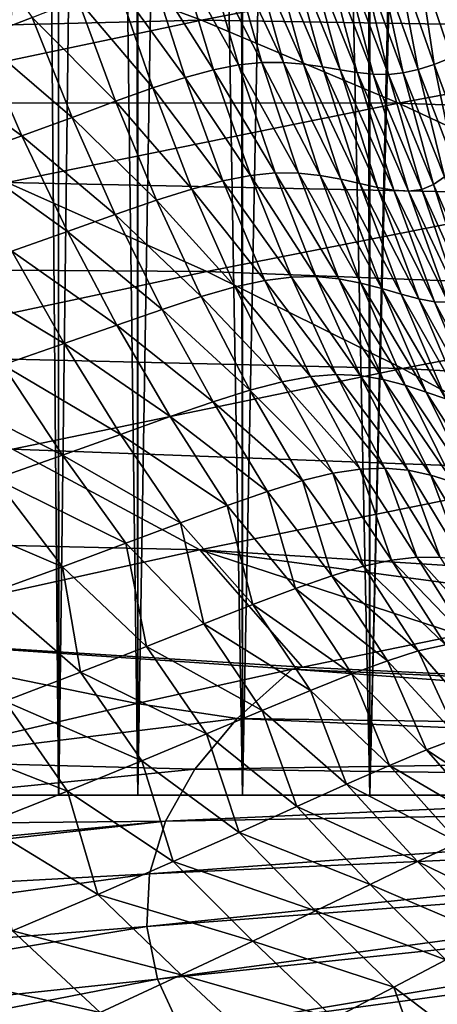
# Model space of a CAD drawing. Header units: metres. Extents: x -106 to 264, y -111 to 81.
# Tile 402 of 549: x 183.39 to 186.96, y 26.81 to 35.23. Entities that reach past the tile are written whole.
import ezdxf

# ---------------------------------------------------------------- set-up
doc = ezdxf.new("R2010")
doc.units = ezdxf.units.M
doc.layers.add('solid_20422013', color=7, linetype='CONTINUOUS')

msp = doc.modelspace()

# ---------------------------------------------------------------- linework, layer by layer
at = {"layer": 'solid_20422013'}
for points in [[(183.24614, 80.599998, -2.878128), (183.693512, 80.599998, -4.802981), (183.259567, 28.6, -2.955278)], [(183.266357, 80.599998, 2.992233), (183.259476, 28.6, 2.95477), (183.719681, 28.6, 4.890322)], [(183.693512, 80.599998, -4.802981), (183.719833, 28.6, -4.890793), (183.259567, 28.6, -2.955278)], [(183.728073, 80.599998, 4.917704), (183.266357, 80.599998, 2.992233), (183.719681, 28.6, 4.890322)], [(183.693512, 80.599998, -4.802981), (184.356003, 80.599998, -6.651483), (183.719833, 28.6, -4.890793)], [(183.728073, 80.599998, 4.917704), (183.719681, 28.6, 4.890322), (184.396591, 28.6, 6.74657)], [(184.356003, 80.599998, -6.651483), (184.396774, 28.6, -6.74699), (183.719833, 28.6, -4.890793)], [(184.403824, 80.599998, 6.762979), (183.728073, 80.599998, 4.917704), (184.396591, 28.6, 6.74657)], [(184.356003, 80.599998, -6.651483), (185.235855, 80.599998, -8.424852), (184.396774, 28.6, -6.74699)], [(184.403824, 80.599998, 6.762979), (184.396591, 28.6, 6.74657), (185.292847, 28.6, 8.523974)], [(185.235855, 80.599998, -8.424852), (185.293045, 28.6, -8.524329), (184.396774, 28.6, -6.74699)], [(185.296204, 80.599998, 8.528988), (184.403824, 80.599998, 6.762979), (185.292847, 28.6, 8.523974)], [(185.235855, 80.599998, -8.424852), (186.306625, 80.599998, -10.073905), (185.293045, 28.6, -8.524329)], [(185.296204, 80.599998, 8.528988), (185.292847, 28.6, 8.523974), (186.382919, 28.6, 10.176676)], [(186.306625, 80.599998, -10.073905), (186.383133, 28.6, -10.176958), (185.293045, 28.6, -8.524329)], [(186.374359, 80.599998, 10.165876), (185.296204, 80.599998, 8.528988), (186.382919, 28.6, 10.176676)], [(186.306625, 80.599998, -10.073905), (187.568237, 80.599998, -11.595023), (186.383133, 28.6, -10.176958)], [(187.637299, 80.599998, 11.668878), (186.374359, 80.599998, 10.165876), (186.382919, 28.6, 10.176676)], [(187.637299, 80.599998, 11.668878), (186.382919, 28.6, 10.176676), (187.667664, 28.6, 11.699088)], [(187.568237, 80.599998, -11.595023), (187.667862, 28.6, -11.699291), (186.383133, 28.6, -10.176958)], [(183.274612, 35.849995, 176.537308), (184.942032, 35.227226, 180.471359), (188.329147, 35.881512, 179.234314)], [(188.329147, 35.881512, 179.234314), (184.942032, 35.227226, 180.471359), (189.992249, 35.145226, 183.125275)], [(185.643158, 34.865219, 92.973419), (185.179169, 35.852592, 97.638298), (185.361023, 35.876194, 92.980667)], [(185.81514, 34.851025, 88.117813), (185.361023, 35.876194, 92.980667), (185.529602, 35.883209, 88.121773)], [(185.81514, 34.851025, 88.117813), (185.643158, 34.865219, 92.973419), (185.361023, 35.876194, 92.980667)], [(185.976608, 34.828598, 83.03878), (185.529602, 35.883209, 88.121773), (185.68869, 35.877304, 83.044403)], [(185.976608, 34.828598, 83.03878), (185.81514, 34.851025, 88.117813), (185.529602, 35.883209, 88.121773)], [(186.129181, 34.803425, 77.713699), (185.68869, 35.877304, 83.044403), (185.841858, 35.862049, 77.724571)], [(186.129181, 34.803425, 77.713699), (185.976608, 34.828598, 83.03878), (185.68869, 35.877304, 83.044403)], [(183.274612, 35.849995, 176.537308), (179.899231, 35.106007, 177.704422), (184.942032, 35.227226, 180.471359)], [(185.260239, 34.846653, 102.079674), (184.759079, 35.742218, 106.407646), (184.980225, 35.808758, 102.111748)], [(185.458817, 34.865612, 97.621956), (184.980225, 35.808758, 102.111748), (185.179169, 35.852592, 97.638298)], [(185.458817, 34.865612, 97.621956), (185.260239, 34.846653, 102.079674), (184.980225, 35.808758, 102.111748)], [(185.643158, 34.865219, 92.973419), (185.458817, 34.865612, 97.621956), (185.179169, 35.852592, 97.638298)], [(186.273727, 34.780754, 72.102905), (185.841858, 35.862049, 77.724571), (185.991867, 35.840729, 72.119812)], [(186.273727, 34.780754, 72.102905), (186.129181, 34.803425, 77.713699), (185.841858, 35.862049, 77.724571)], [(186.411041, 34.765816, 66.163834), (185.991867, 35.840729, 72.119812), (186.141403, 35.816593, 66.184555)], [(186.411041, 34.765816, 66.163834), (186.273727, 34.780754, 72.102905), (185.991867, 35.840729, 72.119812)], [(186.541977, 34.76371, 59.855286), (186.141403, 35.816593, 66.184555), (186.293167, 35.792835, 59.874722)], [(186.541977, 34.76371, 59.855286), (186.411041, 34.765816, 66.163834), (186.141403, 35.816593, 66.184555)], [(186.669373, 34.776897, 53.167637), (186.293167, 35.792835, 59.874722), (186.450531, 35.77142, 53.180984)], [(186.669373, 34.776897, 53.167637), (186.541977, 34.76371, 59.855286), (186.293167, 35.792835, 59.874722)], [(185.04361, 34.804447, 106.353401), (184.507996, 35.65292, 110.511421), (184.759079, 35.742218, 106.407646)], [(185.260239, 34.846653, 102.079674), (185.04361, 34.804447, 106.353401), (184.759079, 35.742218, 106.407646)], [(186.79808, 34.805176, 46.122997), (186.450531, 35.77142, 53.180984), (186.617508, 35.75309, 46.12888)], [(186.79808, 34.805176, 46.122997), (186.669373, 34.776897, 53.167637), (186.450531, 35.77142, 53.180984)], [(186.933304, 34.848858, 38.732471), (186.617508, 35.75309, 46.12888), (186.798462, 35.739201, 38.731911)], [(186.933304, 34.848858, 38.732471), (186.79808, 34.805176, 46.122997), (186.617508, 35.75309, 46.12888)], [(187.080933, 34.910034, 30.978519), (186.798462, 35.739201, 38.731911), (186.99855, 35.732128, 30.972788)], [(186.933304, 34.848858, 38.732471), (186.798462, 35.739201, 38.731911), (187.080933, 34.910034, 30.978519)], [(184.801147, 34.738434, 110.430885), (184.218903, 35.541084, 114.405975), (184.507996, 35.65292, 110.511421)], [(185.04361, 34.804447, 106.353401), (184.801147, 34.738434, 110.430885), (184.507996, 35.65292, 110.511421)], [(183.493744, 35.251766, 121.506966), (183.039307, 35.077961, 124.703911), (183.252045, 35.589806, 122.327469)], [(184.524597, 34.648468, 114.2976), (183.883728, 35.406967, 118.074371), (184.218903, 35.541084, 114.405975)], [(184.801147, 34.738434, 110.430885), (184.524597, 34.648468, 114.2976), (184.218903, 35.541084, 114.405975)], [(184.205688, 34.534416, 117.939163), (183.493744, 35.251766, 121.506966), (183.883728, 35.406967, 118.074371)], [(184.524597, 34.648468, 114.2976), (184.205688, 34.534416, 117.939163), (183.883728, 35.406967, 118.074371)], [(179.899231, 35.106007, 177.704422), (181.572556, 34.52232, 181.680969), (184.942032, 35.227226, 180.471359)], [(184.942032, 35.227226, 180.471359), (181.572556, 34.52232, 181.680969), (186.629135, 34.519447, 184.436401)], [(183.835541, 34.397049, 121.347977), (183.039307, 35.077961, 124.703911), (183.493744, 35.251766, 121.506966)], [(184.205688, 34.534416, 117.939163), (183.835541, 34.397049, 121.347977), (183.493744, 35.251766, 121.506966)], [(184.942032, 35.227226, 180.471359), (186.629135, 34.519447, 184.436401), (189.992249, 35.145226, 183.125275)], [(189.992249, 35.145226, 183.125275), (186.629135, 34.519447, 184.436401), (191.656219, 34.336422, 187.000305)], [(183.404358, 34.238369, 124.525475), (182.510727, 34.888123, 127.666031), (183.039307, 35.077961, 124.703911)], [(183.835541, 34.397049, 121.347977), (183.404358, 34.238369, 124.525475), (183.039307, 35.077961, 124.703911)], [(183.404358, 34.238369, 124.525475), (182.902359, 34.060452, 127.473732), (182.510727, 34.888123, 127.666031)], [(185.772202, 33.920296, 97.606537), (185.260239, 34.846653, 102.079674), (185.458817, 34.865612, 97.621956)], [(185.958969, 33.899708, 92.967491), (185.458817, 34.865612, 97.621956), (185.643158, 34.865219, 92.973419)], [(185.958969, 33.899708, 92.967491), (185.772202, 33.920296, 97.606537), (185.458817, 34.865612, 97.621956)], [(186.134094, 33.867737, 88.115311), (185.643158, 34.865219, 92.973419), (185.81514, 34.851025, 88.117813)], [(186.134094, 33.867737, 88.115311), (185.958969, 33.899708, 92.967491), (185.643158, 34.865219, 92.973419)], [(187.21405, 34.094219, 30.983294), (186.933304, 34.848858, 38.732471), (187.080933, 34.910034, 30.978519)], [(185.360703, 33.901112, 106.298561), (184.801147, 34.738434, 110.430885), (185.04361, 34.804447, 106.353401)], [(185.573669, 33.922447, 102.047874), (185.04361, 34.804447, 106.353401), (185.260239, 34.846653, 102.079674)], [(185.573669, 33.922447, 102.047874), (185.360703, 33.901112, 106.298561), (185.04361, 34.804447, 106.353401)], [(185.772202, 33.920296, 97.606537), (185.573669, 33.922447, 102.047874), (185.260239, 34.846653, 102.079674)], [(186.297668, 33.831455, 83.0345), (185.81514, 34.851025, 88.117813), (185.976608, 34.828598, 83.03878)], [(186.297668, 33.831455, 83.0345), (186.134094, 33.867737, 88.115311), (185.81514, 34.851025, 88.117813)], [(186.44957, 33.797874, 77.703842), (185.976608, 34.828598, 83.03878), (186.129181, 34.803425, 77.713699)], [(186.44957, 33.797874, 77.703842), (186.297668, 33.831455, 83.0345), (185.976608, 34.828598, 83.03878)], [(186.588989, 33.773819, 72.08654), (186.129181, 34.803425, 77.713699), (186.273727, 34.780754, 72.102905)], [(186.588989, 33.773819, 72.08654), (186.44957, 33.797874, 77.703842), (186.129181, 34.803425, 77.713699)], [(186.715042, 33.766094, 66.143196), (186.273727, 34.780754, 72.102905), (186.411041, 34.765816, 66.163834)], [(186.715042, 33.766094, 66.143196), (186.588989, 33.773819, 72.08654), (186.273727, 34.780754, 72.102905)], [(187.020798, 33.888432, 46.116333), (186.669373, 34.776897, 53.167637), (186.79808, 34.805176, 46.122997)], [(187.114243, 33.978905, 38.731804), (186.79808, 34.805176, 46.122997), (186.933304, 34.848858, 38.732471)], [(187.114243, 33.978905, 38.731804), (187.020798, 33.888432, 46.116333), (186.79808, 34.805176, 46.122997)], [(187.114243, 33.978905, 38.731804), (186.933304, 34.848858, 38.732471), (187.21405, 34.094219, 30.983294)], [(185.125595, 33.855274, 110.348763), (184.524597, 34.648468, 114.2976), (184.801147, 34.738434, 110.430885)], [(185.360703, 33.901112, 106.298561), (185.125595, 33.855274, 110.348763), (184.801147, 34.738434, 110.430885)], [(186.826935, 33.781338, 59.835587), (186.411041, 34.765816, 66.163834), (186.541977, 34.76371, 59.855286)], [(186.826935, 33.781338, 59.835587), (186.715042, 33.766094, 66.143196), (186.411041, 34.765816, 66.163834)], [(186.927017, 33.822422, 53.15379), (186.541977, 34.76371, 59.855286), (186.669373, 34.776897, 53.167637)], [(186.927017, 33.822422, 53.15379), (186.826935, 33.781338, 59.835587), (186.541977, 34.76371, 59.855286)], [(187.020798, 33.888432, 46.116333), (186.927017, 33.822422, 53.15379), (186.669373, 34.776897, 53.167637)], [(184.860062, 33.784416, 114.186615), (184.205688, 34.534416, 117.939163), (184.524597, 34.648468, 114.2976)], [(185.125595, 33.855274, 110.348763), (184.860062, 33.784416, 114.186615), (184.524597, 34.648468, 114.2976)], [(184.55574, 33.688034, 117.800438), (183.835541, 34.397049, 121.347977), (184.205688, 34.534416, 117.939163)], [(184.860062, 33.784416, 114.186615), (184.55574, 33.688034, 117.800438), (184.205688, 34.534416, 117.939163)], [(181.572556, 34.52232, 181.680969), (183.27919, 33.841106, 185.71669), (186.629135, 34.519447, 184.436401)], [(186.629135, 34.519447, 184.436401), (183.27919, 33.841106, 185.71669), (188.316681, 33.735855, 188.387177)], [(186.629135, 34.519447, 184.436401), (188.316681, 33.735855, 188.387177), (191.656219, 34.336422, 187.000305)], [(184.20372, 33.566479, 121.184692), (183.404358, 34.238369, 124.525475), (183.835541, 34.397049, 121.347977)], [(184.55574, 33.688034, 117.800438), (184.20372, 33.566479, 121.184692), (183.835541, 34.397049, 121.347977)], [(183.79422, 33.421272, 124.342163), (182.902359, 34.060452, 127.473732), (183.404358, 34.238369, 124.525475)], [(184.20372, 33.566479, 121.184692), (183.79422, 33.421272, 124.342163), (183.404358, 34.238369, 124.525475)], [(183.79422, 33.421272, 124.342163), (183.317474, 33.254013, 127.276199), (182.902359, 34.060452, 127.473732)], [(185.483597, 33.002029, 110.266678), (184.860062, 33.784416, 114.186615), (185.125595, 33.855274, 110.348763)], [(185.711182, 33.031685, 106.244255), (185.125595, 33.855274, 110.348763), (185.360703, 33.901112, 106.298561)], [(185.711182, 33.031685, 106.244255), (185.483597, 33.002029, 110.266678), (185.125595, 33.855274, 110.348763)], [(185.920197, 33.03624, 102.017082), (185.360703, 33.901112, 106.298561), (185.573669, 33.922447, 102.047874)], [(185.920197, 33.03624, 102.017082), (185.711182, 33.031685, 106.244255), (185.360703, 33.901112, 106.298561)], [(186.118256, 33.017048, 97.592514), (185.573669, 33.922447, 102.047874), (185.772202, 33.920296, 97.606537)], [(186.118256, 33.017048, 97.592514), (185.920197, 33.03624, 102.017082), (185.573669, 33.922447, 102.047874)], [(186.3069, 32.980076, 92.963234), (185.772202, 33.920296, 97.606537), (185.958969, 33.899708, 92.967491)], [(186.3069, 32.980076, 92.963234), (186.118256, 33.017048, 97.592514), (185.772202, 33.920296, 97.606537)], [(186.484665, 32.933582, 88.114624), (185.958969, 33.899708, 92.967491), (186.134094, 33.867737, 88.115311)], [(186.484665, 32.933582, 88.114624), (186.3069, 32.980076, 92.963234), (185.958969, 33.899708, 92.967491)], [(186.65007, 32.885845, 83.032028), (186.134094, 33.867737, 88.115311), (186.297668, 33.831455, 83.0345)], [(186.65007, 32.885845, 83.032028), (186.484665, 32.933582, 88.114624), (186.134094, 33.867737, 88.115311)], [(187.284882, 33.003929, 46.110283), (186.927017, 33.822422, 53.15379), (187.020798, 33.888432, 46.116333)], [(183.27919, 33.841106, 185.71669), (179.930954, 33.112869, 186.936539), (184.987152, 33.078205, 189.737854)], [(183.27919, 33.841106, 185.71669), (184.987152, 33.078205, 189.737854), (188.316681, 33.735855, 188.387177)], [(185.22908, 32.946461, 114.075233), (184.55574, 33.688034, 117.800438), (184.860062, 33.784416, 114.186615)], [(185.483597, 33.002029, 110.266678), (185.22908, 32.946461, 114.075233), (184.860062, 33.784416, 114.186615)], [(186.801376, 32.845089, 77.69561), (186.297668, 33.831455, 83.0345), (186.44957, 33.797874, 77.703842)], [(186.801376, 32.845089, 77.69561), (186.65007, 32.885845, 83.032028), (186.297668, 33.831455, 83.0345)], [(186.936249, 32.81942, 72.071564), (186.44957, 33.797874, 77.703842), (186.588989, 33.773819, 72.08654)], [(186.936249, 32.81942, 72.071564), (186.801376, 32.845089, 77.69561), (186.44957, 33.797874, 77.703842)], [(187.052231, 32.81691, 66.12368), (186.588989, 33.773819, 72.08654), (186.715042, 33.766094, 66.143196)], [(187.052231, 32.81691, 66.12368), (186.936249, 32.81942, 72.071564), (186.588989, 33.773819, 72.08654)], [(187.147034, 32.845451, 59.816826), (186.715042, 33.766094, 66.143196), (186.826935, 33.781338, 59.835587)], [(187.222549, 32.908276, 53.140751), (186.826935, 33.781338, 59.835587), (186.927017, 33.822422, 53.15379)], [(187.222549, 32.908276, 53.140751), (187.147034, 32.845451, 59.816826), (186.826935, 33.781338, 59.835587)], [(187.284882, 33.003929, 46.110283), (187.222549, 32.908276, 53.140751), (186.927017, 33.822422, 53.15379)], [(184.939285, 32.864197, 117.660934), (184.20372, 33.566479, 121.184692), (184.55574, 33.688034, 117.800438)], [(185.22908, 32.946461, 114.075233), (184.939285, 32.864197, 117.660934), (184.55574, 33.688034, 117.800438)], [(188.316681, 33.735855, 188.387177), (184.987152, 33.078205, 189.737854), (189.984955, 32.886002, 192.276306)], [(187.147034, 32.845451, 59.816826), (187.052231, 32.81691, 66.12368), (186.715042, 33.766094, 66.143196)], [(184.60527, 32.75526, 121.020401), (183.79422, 33.421272, 124.342163), (184.20372, 33.566479, 121.184692)], [(184.939285, 32.864197, 117.660934), (184.60527, 32.75526, 121.020401), (184.20372, 33.566479, 121.184692)], [(184.217346, 32.620773, 124.157738), (183.317474, 33.254013, 127.276199), (183.79422, 33.421272, 124.342163)], [(184.60527, 32.75526, 121.020401), (184.217346, 32.620773, 124.157738), (183.79422, 33.421272, 124.342163)], [(183.765717, 32.461941, 127.077568), (182.763687, 33.066292, 129.990448), (183.317474, 33.254013, 127.276199)], [(184.217346, 32.620773, 124.157738), (183.765717, 32.461941, 127.077568), (183.317474, 33.254013, 127.276199)], [(179.930954, 33.112869, 186.936539), (181.646133, 32.370087, 191.001953), (184.987152, 33.078205, 189.737854)], [(184.987152, 33.078205, 189.737854), (181.646133, 32.370087, 191.001953), (186.66362, 32.249756, 193.667542)], [(183.765717, 32.461941, 127.077568), (183.240707, 32.279953, 129.784775), (182.763687, 33.066292, 129.990448)], [(184.987152, 33.078205, 189.737854), (186.66362, 32.249756, 193.667542), (189.984955, 32.886002, 192.276306)], [(186.094849, 32.196705, 106.190178), (185.483597, 33.002029, 110.266678), (185.711182, 33.031685, 106.244255)], [(186.299423, 32.188301, 101.986679), (185.711182, 33.031685, 106.244255), (185.920197, 33.03624, 102.017082)], [(186.299423, 32.188301, 101.986679), (186.094849, 32.196705, 106.190178), (185.711182, 33.031685, 106.244255)], [(186.496368, 32.155857, 97.579041), (185.920197, 33.03624, 102.017082), (186.118256, 33.017048, 97.592514)], [(186.496368, 32.155857, 97.579041), (186.299423, 32.188301, 101.986679), (185.920197, 33.03624, 102.017082)], [(186.686218, 32.106037, 92.959641), (186.118256, 33.017048, 97.592514), (186.3069, 32.980076, 92.963234)], [(186.686218, 32.106037, 92.959641), (186.496368, 32.155857, 97.579041), (186.118256, 33.017048, 97.592514)], [(185.631851, 32.135559, 113.963844), (184.939285, 32.864197, 117.660934), (185.22908, 32.946461, 114.075233)], [(185.875107, 32.179455, 110.184677), (185.22908, 32.946461, 114.075233), (185.483597, 33.002029, 110.266678)], [(185.875107, 32.179455, 110.184677), (185.631851, 32.135559, 113.963844), (185.22908, 32.946461, 114.075233)], [(186.094849, 32.196705, 106.190178), (185.875107, 32.179455, 110.184677), (185.483597, 33.002029, 110.266678)], [(186.866043, 32.048027, 88.114655), (186.3069, 32.980076, 92.963234), (186.484665, 32.933582, 88.114624)], [(186.866043, 32.048027, 88.114655), (186.686218, 32.106037, 92.959641), (186.3069, 32.980076, 92.963234)], [(187.032913, 31.991037, 83.030197), (186.484665, 32.933582, 88.114624), (186.65007, 32.885845, 83.032028)], [(187.032913, 31.991037, 83.030197), (186.866043, 32.048027, 88.114655), (186.484665, 32.933582, 88.114624)], [(185.35672, 32.06403, 117.521439), (184.60527, 32.75526, 121.020401), (184.939285, 32.864197, 117.660934)], [(185.631851, 32.135559, 113.963844), (185.35672, 32.06403, 117.521439), (184.939285, 32.864197, 117.660934)], [(187.183624, 31.944246, 77.687851), (186.65007, 32.885845, 83.032028), (186.801376, 32.845089, 77.69561)], [(187.183624, 31.944246, 77.687851), (187.032913, 31.991037, 83.030197), (186.65007, 32.885845, 83.032028)], [(189.984955, 32.886002, 192.276306), (186.66362, 32.249756, 193.667542), (191.61528, 31.983143, 196.053696)], [(187.314453, 31.916761, 72.056793), (186.801376, 32.845089, 77.69561), (186.936249, 32.81942, 72.071564)], [(187.314453, 31.916761, 72.056793), (187.183624, 31.944246, 77.687851), (186.801376, 32.845089, 77.69561)], [(187.421524, 31.917675, 66.104088), (186.936249, 32.81942, 72.071564), (187.052231, 32.81691, 66.12368)], [(187.421524, 31.917675, 66.104088), (187.314453, 31.916761, 72.056793), (186.936249, 32.81942, 72.071564)], [(185.040802, 31.964659, 120.856216), (184.217346, 32.620773, 124.157738), (184.60527, 32.75526, 121.020401)], [(185.35672, 32.06403, 117.521439), (185.040802, 31.964659, 120.856216), (184.60527, 32.75526, 121.020401)], [(184.674454, 31.838255, 123.973602), (183.765717, 32.461941, 127.077568), (184.217346, 32.620773, 124.157738)], [(185.040802, 31.964659, 120.856216), (184.674454, 31.838255, 123.973602), (184.217346, 32.620773, 124.157738)], [(184.247986, 31.685705, 126.879463), (183.240707, 32.279953, 129.784775), (183.765717, 32.461941, 127.077568)], [(184.674454, 31.838255, 123.973602), (184.247986, 31.685705, 126.879463), (183.765717, 32.461941, 127.077568)], [(181.646133, 32.370087, 191.001953), (183.324677, 31.55826, 194.957855), (186.66362, 32.249756, 193.667542)], [(183.751755, 31.507895, 129.579926), (182.633575, 32.076035, 132.289307), (183.240707, 32.279953, 129.784775)], [(184.247986, 31.685705, 126.879463), (183.751755, 31.507895, 129.579926), (183.240707, 32.279953, 129.784775)], [(186.66362, 32.249756, 193.667542), (183.324677, 31.55826, 194.957855), (188.277649, 31.373095, 197.426544)], [(186.299149, 31.38913, 110.103722), (185.631851, 32.135559, 113.963844), (185.875107, 32.179455, 110.184677)], [(186.510956, 31.397091, 106.137131), (185.875107, 32.179455, 110.184677), (186.094849, 32.196705, 106.190178)], [(186.510956, 31.397091, 106.137131), (186.299149, 31.38913, 110.103722), (185.875107, 32.179455, 110.184677)], [(186.710815, 31.378979, 101.957352), (186.094849, 32.196705, 106.190178), (186.299423, 32.188301, 101.986679)], [(186.710815, 31.378979, 101.957352), (186.510956, 31.397091, 106.137131), (186.094849, 32.196705, 106.190178)], [(186.906097, 31.336569, 97.566727), (186.299423, 32.188301, 101.986679), (186.496368, 32.155857, 97.579041)], [(186.906097, 31.336569, 97.566727), (186.710815, 31.378979, 101.957352), (186.299423, 32.188301, 101.986679)], [(186.66362, 32.249756, 193.667542), (188.277649, 31.373095, 197.426544), (191.61528, 31.983143, 196.053696)], [(186.067062, 31.353956, 113.853569), (185.35672, 32.06403, 117.521439), (185.631851, 32.135559, 113.963844)], [(186.299149, 31.38913, 110.103722), (186.067062, 31.353956, 113.853569), (185.631851, 32.135559, 113.963844)], [(187.096451, 31.277035, 92.957298), (186.496368, 32.155857, 97.579041), (186.686218, 32.106037, 92.959641)], [(187.096451, 31.277035, 92.957298), (186.906097, 31.336569, 97.566727), (186.496368, 32.155857, 97.579041)], [(187.277664, 31.210234, 88.115997), (186.686218, 32.106037, 92.959641), (186.866043, 32.048027, 88.114655)], [(187.277664, 31.210234, 88.115997), (187.096451, 31.277035, 92.957298), (186.686218, 32.106037, 92.959641)], [(183.751755, 31.507895, 129.579926), (183.177063, 31.305708, 132.085709), (182.633575, 32.076035, 132.289307)], [(185.806381, 31.290459, 117.383209), (185.040802, 31.964659, 120.856216), (185.35672, 32.06403, 117.521439)], [(186.067062, 31.353956, 113.853569), (185.806381, 31.290459, 117.383209), (185.35672, 32.06403, 117.521439)], [(187.445496, 31.146044, 83.029701), (186.866043, 32.048027, 88.114655), (187.032913, 31.991037, 83.030197)], [(187.445496, 31.146044, 83.029701), (187.277664, 31.210234, 88.115997), (186.866043, 32.048027, 88.114655)], [(185.50827, 31.198236, 120.693535), (184.674454, 31.838255, 123.973602), (185.040802, 31.964659, 120.856216)], [(185.806381, 31.290459, 117.383209), (185.50827, 31.198236, 120.693535), (185.040802, 31.964659, 120.856216)], [(185.163193, 31.077848, 123.791245), (184.247986, 31.685705, 126.879463), (184.674454, 31.838255, 123.973602)], [(185.50827, 31.198236, 120.693535), (185.163193, 31.077848, 123.791245), (184.674454, 31.838255, 123.973602)], [(184.761581, 30.929922, 126.683441), (183.751755, 31.507895, 129.579926), (184.247986, 31.685705, 126.879463)], [(185.163193, 31.077848, 123.791245), (184.761581, 30.929922, 126.683441), (184.247986, 31.685705, 126.879463)], [(183.324677, 31.55826, 194.957855), (179.973068, 30.811581, 196.145355), (184.928802, 30.69791, 198.710617)], [(184.293884, 30.755085, 129.377457), (183.177063, 31.305708, 132.085709), (183.751755, 31.507895, 129.579926)], [(183.324677, 31.55826, 194.957855), (184.928802, 30.69791, 198.710617), (188.277649, 31.373095, 197.426544)], [(184.761581, 30.929922, 126.683441), (184.293884, 30.755085, 129.377457), (183.751755, 31.507895, 129.579926)], [(188.277649, 31.373095, 197.426544), (184.928802, 30.69791, 198.710617), (189.441071, 30.413198, 201.022141)], [(186.329697, 30.557844, 116.68306), (185.806381, 31.290459, 117.383209), (186.067062, 31.353956, 113.853569)], [(186.569305, 30.610146, 113.18251), (186.067062, 31.353956, 113.853569), (186.299149, 31.38913, 110.103722)], [(186.569305, 30.610146, 113.18251), (186.329697, 30.557844, 116.68306), (186.067062, 31.353956, 113.853569)], [(186.785217, 30.634424, 109.467728), (186.299149, 31.38913, 110.103722), (186.510956, 31.397091, 106.137131)], [(186.785217, 30.634424, 109.467728), (186.569305, 30.610146, 113.18251), (186.299149, 31.38913, 110.103722)], [(186.985397, 30.63188, 105.539459), (186.510956, 31.397091, 106.137131), (186.710815, 31.378979, 101.957352)], [(186.985397, 30.63188, 105.539459), (186.785217, 30.634424, 109.467728), (186.510956, 31.397091, 106.137131)], [(187.177795, 30.603712, 101.39846), (186.710815, 31.378979, 101.957352), (186.906097, 31.336569, 97.566727)], [(187.177795, 30.603712, 101.39846), (186.985397, 30.63188, 105.539459), (186.710815, 31.378979, 101.957352)], [(187.368851, 30.552137, 97.044037), (186.906097, 31.336569, 97.566727), (187.096451, 31.277035, 92.957298)], [(187.368851, 30.552137, 97.044037), (187.177795, 30.603712, 101.39846), (186.906097, 31.336569, 97.566727)], [(183.751511, 30.553942, 131.884735), (182.516083, 31.080029, 134.411636), (183.177063, 31.305708, 132.085709)], [(184.293884, 30.755085, 129.377457), (183.751511, 30.553942, 131.884735), (183.177063, 31.305708, 132.085709)], [(186.058105, 30.476797, 119.971275), (185.50827, 31.198236, 120.693535), (185.806381, 31.290459, 117.383209)], [(186.329697, 30.557844, 116.68306), (186.058105, 30.476797, 119.971275), (185.806381, 31.290459, 117.383209)], [(185.745483, 30.367266, 123.054512), (185.163193, 31.077848, 123.791245), (185.50827, 31.198236, 120.693535)], [(186.058105, 30.476797, 119.971275), (185.745483, 30.367266, 123.054512), (185.50827, 31.198236, 120.693535)], [(183.751511, 30.553942, 131.884735), (183.126648, 30.327078, 134.220428), (182.516083, 31.080029, 134.411636)], [(185.382767, 30.229633, 125.940826), (184.761581, 30.929922, 126.683441), (185.163193, 31.077848, 123.791245)], [(185.745483, 30.367266, 123.054512), (185.382767, 30.229633, 125.940826), (185.163193, 31.077848, 123.791245)], [(184.960831, 30.064287, 128.638306), (184.293884, 30.755085, 129.377457), (184.761581, 30.929922, 126.683441)], [(185.382767, 30.229633, 125.940826), (184.960831, 30.064287, 128.638306), (184.761581, 30.929922, 126.683441)], [(179.973068, 30.811581, 196.145355), (181.573166, 29.959249, 199.905472), (184.928802, 30.69791, 198.710617)], [(184.471207, 29.871578, 131.157654), (183.751511, 30.553942, 131.884735), (184.293884, 30.755085, 129.377457)], [(184.960831, 30.064287, 128.638306), (184.471207, 29.871578, 131.157654), (184.293884, 30.755085, 129.377457)], [(184.928802, 30.69791, 198.710617), (181.573166, 29.959249, 199.905472), (185.807724, 29.695984, 202.340088)], [(184.928802, 30.69791, 198.710617), (185.807724, 29.695984, 202.340088), (187.1539, 29.970646, 201.862885)], [(184.928802, 30.69791, 198.710617), (187.1539, 29.970646, 201.862885), (188.45755, 30.226053, 201.390167)], [(184.928802, 30.69791, 198.710617), (188.45755, 30.226053, 201.390167), (189.441071, 30.413198, 201.022141)], [(187.030716, 29.886566, 113.638176), (186.329697, 30.557844, 116.68306), (186.569305, 30.610146, 113.18251)], [(187.241623, 29.910822, 109.945892), (186.569305, 30.610146, 113.18251), (186.785217, 30.634424, 109.467728)], [(187.241623, 29.910822, 109.945892), (187.030716, 29.886566, 113.638176), (186.569305, 30.610146, 113.18251)], [(187.438065, 29.907351, 106.034271), (186.785217, 30.634424, 109.467728), (186.985397, 30.63188, 105.539459)], [(187.438065, 29.907351, 106.034271), (187.241623, 29.910822, 109.945892), (186.785217, 30.634424, 109.467728)], [(183.906418, 29.651814, 133.51358), (183.126648, 30.327078, 134.220428), (183.751511, 30.553942, 131.884735)], [(184.471207, 29.871578, 131.157654), (183.906418, 29.651814, 133.51358), (183.751511, 30.553942, 131.884735)], [(186.797287, 29.833273, 117.113174), (186.058105, 30.476797, 119.971275), (186.329697, 30.557844, 116.68306)], [(187.030716, 29.886566, 113.638176), (186.797287, 29.833273, 117.113174), (186.329697, 30.557844, 116.68306)], [(186.532837, 29.750242, 120.375961), (185.745483, 30.367266, 123.054512), (186.058105, 30.476797, 119.971275)], [(186.797287, 29.833273, 117.113174), (186.532837, 29.750242, 120.375961), (186.058105, 30.476797, 119.971275)], [(183.906418, 29.651814, 133.51358), (183.258987, 29.405294, 135.721176), (183.126648, 30.327078, 134.220428)], [(186.228302, 29.637604, 123.435715), (185.382767, 30.229633, 125.940826), (185.745483, 30.367266, 123.054512)], [(186.532837, 29.750242, 120.375961), (186.228302, 29.637604, 123.435715), (185.745483, 30.367266, 123.054512)], [(185.874527, 29.495535, 126.301888), (184.960831, 30.064287, 128.638306), (185.382767, 30.229633, 125.940826)], [(186.228302, 29.637604, 123.435715), (185.874527, 29.495535, 126.301888), (185.382767, 30.229633, 125.940826)], [(185.462418, 29.324219, 128.984116), (184.471207, 29.871578, 131.157654), (184.960831, 30.064287, 128.638306)], [(185.874527, 29.495535, 126.301888), (185.462418, 29.324219, 128.984116), (184.960831, 30.064287, 128.638306)], [(181.573166, 29.959249, 199.905472), (182.268768, 28.891768, 203.632446), (184.38797, 29.384993, 202.860611)], [(181.573166, 29.959249, 199.905472), (184.38797, 29.384993, 202.860611), (185.717606, 29.676886, 202.372635)], [(181.573166, 29.959249, 199.905472), (185.717606, 29.676886, 202.372635), (185.807724, 29.695984, 202.340088)], [(193.081635, 29.353369, 205.024551), (187.1539, 29.970646, 201.862885), (185.807724, 29.695984, 202.340088)], [(184.983719, 29.123768, 131.495148), (183.906418, 29.651814, 133.51358), (184.471207, 29.871578, 131.157654)], [(185.462418, 29.324219, 128.984116), (184.983719, 29.123768, 131.495148), (184.471207, 29.871578, 131.157654)], [(187.141785, 29.090586, 119.585823), (186.532837, 29.750242, 120.375961), (186.797287, 29.833273, 117.113174)], [(187.381348, 29.164368, 116.344765), (186.797287, 29.833273, 117.113174), (187.030716, 29.886566, 113.638176)], [(187.381348, 29.164368, 116.344765), (187.141785, 29.090586, 119.585823), (186.797287, 29.833273, 117.113174)], [(186.868088, 28.987528, 122.631187), (186.228302, 29.637604, 123.435715), (186.532837, 29.750242, 120.375961)], [(187.141785, 29.090586, 119.585823), (186.868088, 28.987528, 122.631187), (186.532837, 29.750242, 120.375961)], [(184.430908, 28.894239, 133.850647), (183.258987, 29.405294, 135.721176), (183.906418, 29.651814, 133.51358)], [(184.983719, 29.123768, 131.495148), (184.430908, 28.894239, 133.850647), (183.906418, 29.651814, 133.51358)], [(185.246307, 29.255548, 203.54216), (185.717606, 29.676886, 202.372635), (184.38797, 29.384993, 202.860611)], [(192.810745, 29.150368, 205.588409), (185.717606, 29.676886, 202.372635), (185.246307, 29.255548, 203.54216)], [(193.081635, 29.353369, 205.024551), (185.807724, 29.695984, 202.340088), (185.717606, 29.676886, 202.372635)], [(192.810745, 29.150368, 205.588409), (193.081635, 29.353369, 205.024551), (185.717606, 29.676886, 202.372635)], [(186.551773, 28.855177, 125.491051), (185.874527, 29.495535, 126.301888), (186.228302, 29.637604, 123.435715)], [(186.868088, 28.987528, 122.631187), (186.551773, 28.855177, 125.491051), (186.228302, 29.637604, 123.435715)], [(186.184357, 28.693521, 128.175613), (185.462418, 29.324219, 128.984116), (185.874527, 29.495535, 126.301888)], [(186.551773, 28.855177, 125.491051), (186.184357, 28.693521, 128.175613), (185.874527, 29.495535, 126.301888)], [(183.796509, 28.635687, 136.06633), (182.521683, 29.132277, 137.795578), (183.258987, 29.405294, 135.721176)], [(184.430908, 28.894239, 133.850647), (183.796509, 28.635687, 136.06633), (183.258987, 29.405294, 135.721176)], [(185.246307, 29.255548, 203.54216), (184.38797, 29.384993, 202.860611), (182.268768, 28.891768, 203.632446)], [(185.757858, 28.502483, 130.69693), (184.983719, 29.123768, 131.495148), (185.462418, 29.324219, 128.984116)], [(186.184357, 28.693521, 128.175613), (185.757858, 28.502483, 130.69693), (185.462418, 29.324219, 128.984116)], [(184.884842, 28.821051, 204.749023), (185.246307, 29.255548, 203.54216), (182.268768, 28.891768, 203.632446)], [(192.591644, 28.940317, 206.171844), (185.246307, 29.255548, 203.54216), (184.884842, 28.821051, 204.749023)], [(192.591644, 28.940317, 206.171844), (192.810745, 29.150368, 205.588409), (185.246307, 29.255548, 203.54216)], [(183.796509, 28.635687, 136.06633), (183.073578, 28.348003, 138.15831), (182.521683, 29.132277, 137.795578)], [(185.265228, 28.281897, 133.070007), (184.430908, 28.894239, 133.850647), (184.983719, 29.123768, 131.495148)], [(185.757858, 28.502483, 130.69693), (185.265228, 28.281897, 133.070007), (184.983719, 29.123768, 131.495148)], [(187.702866, 28.436527, 119.709816), (186.868088, 28.987528, 122.631187), (187.141785, 29.090586, 119.585823)], [(187.442337, 28.331461, 122.735748), (186.551773, 28.855177, 125.491051), (186.868088, 28.987528, 122.631187)], [(187.702866, 28.436527, 119.709816), (187.442337, 28.331461, 122.735748), (186.868088, 28.987528, 122.631187)], [(184.884842, 28.821051, 204.749023), (182.268768, 28.891768, 203.632446), (179.961304, 28.333452, 204.410172)], [(184.699478, 28.03158, 135.310196), (183.796509, 28.635687, 136.06633), (184.430908, 28.894239, 133.850647)], [(185.265228, 28.281897, 133.070007), (184.699478, 28.03158, 135.310196), (184.430908, 28.894239, 133.850647)], [(192.425934, 28.72473, 206.77066), (192.591644, 28.940317, 206.171844), (184.884842, 28.821051, 204.749023)], [(184.634689, 28.377655, 205.980591), (184.884842, 28.821051, 204.749023), (179.961304, 28.333452, 204.410172)], [(192.425934, 28.72473, 206.77066), (184.884842, 28.821051, 204.749023), (184.634689, 28.377655, 205.980591)], [(187.141586, 28.196472, 125.58075), (186.184357, 28.693521, 128.175613), (186.551773, 28.855177, 125.491051)], [(187.442337, 28.331461, 122.735748), (187.141586, 28.196472, 125.58075), (186.551773, 28.855177, 125.491051)], [(192.314774, 28.505156, 207.380554), (192.425934, 28.72473, 206.77066), (184.634689, 28.377655, 205.980591)], [(184.053726, 27.751322, 137.432877), (183.073578, 28.348003, 138.15831), (183.796509, 28.635687, 136.06633)], [(184.699478, 28.03158, 135.310196), (184.053726, 27.751322, 137.432877), (183.796509, 28.635687, 136.06633)], [(186.792404, 28.031363, 128.256241), (185.757858, 28.502483, 130.69693), (186.184357, 28.693521, 128.175613)], [(187.141586, 28.196472, 125.58075), (186.792404, 28.031363, 128.256241), (186.184357, 28.693521, 128.175613)], [(183.030014, 28.6, 0.994345), (192.450455, 28.6, 15.231689), (183.259476, 28.6, 2.95477)], [(183.030045, 28.6, -0.994871), (192.450455, 28.6, 15.231689), (183.030014, 28.6, 0.994345)], [(183.259567, 28.6, -2.955278), (192.450455, 28.6, 15.231689), (183.030045, 28.6, -0.994871)], [(183.259476, 28.6, 2.95477), (192.450455, 28.6, 15.231689), (183.719681, 28.6, 4.890322)], [(183.719833, 28.6, -4.890793), (192.450455, 28.6, 15.231689), (183.259567, 28.6, -2.955278)], [(183.719681, 28.6, 4.890322), (192.450455, 28.6, 15.231689), (184.396591, 28.6, 6.74657)], [(184.396774, 28.6, -6.74699), (192.450455, 28.6, 15.231689), (183.719833, 28.6, -4.890793)], [(184.396591, 28.6, 6.74657), (192.450455, 28.6, 15.231689), (185.292847, 28.6, 8.523974)], [(185.293045, 28.6, -8.524329), (192.450455, 28.6, 15.231689), (184.396774, 28.6, -6.74699)], [(185.292847, 28.6, 8.523974), (192.450455, 28.6, 15.231689), (186.382919, 28.6, 10.176676)], [(186.383133, 28.6, -10.176958), (192.450455, 28.6, 15.231689), (185.293045, 28.6, -8.524329)], [(186.382919, 28.6, 10.176676), (192.450455, 28.6, 15.231689), (187.667664, 28.6, 11.699088)], [(187.667862, 28.6, -11.699291), (192.450455, 28.6, 15.231689), (186.383133, 28.6, -10.176958)], [(192.314774, 28.505156, 207.380554), (184.634689, 28.377655, 205.980591), (184.497665, 27.928629, 207.227814)], [(192.259003, 28.283182, 207.997101), (192.314774, 28.505156, 207.380554), (184.497665, 27.928629, 207.227814)], [(186.387161, 27.83585, 130.775467), (185.265228, 28.281897, 133.070007), (185.757858, 28.502483, 130.69693)], [(186.792404, 28.031363, 128.256241), (186.387161, 27.83585, 130.775467), (185.757858, 28.502483, 130.69693)], [(184.634689, 28.377655, 205.980591), (177.603104, 27.713709, 205.217224), (176.853165, 27.509926, 205.465195)], [(184.497665, 27.928629, 207.227814), (184.634689, 28.377655, 205.980591), (176.853165, 27.509926, 205.465195)], [(184.634689, 28.377655, 205.980591), (179.961304, 28.333452, 204.410172), (177.603104, 27.713709, 205.217224)], [(184.053726, 27.751322, 137.432877), (183.324615, 27.439741, 139.455902), (183.073578, 28.348003, 138.15831)], [(192.259003, 28.283182, 207.997101), (184.497665, 27.928629, 207.227814), (184.474792, 27.477276, 208.481491)], [(192.259003, 28.060406, 208.615891), (192.259003, 28.283182, 207.997101), (184.474792, 27.477276, 208.481491)], [(185.919037, 27.609543, 133.153915), (184.699478, 28.03158, 135.310196), (185.265228, 28.281897, 133.070007)], [(186.387161, 27.83585, 130.775467), (185.919037, 27.609543, 133.153915), (185.265228, 28.281897, 133.070007)], [(187.752258, 27.563944, 125.770622), (186.792404, 28.031363, 128.256241), (187.141586, 28.196472, 125.58075)], [(192.259003, 28.060406, 208.615891), (184.474792, 27.477276, 208.481491), (184.566238, 27.02692, 209.732407)], [(192.314774, 27.838432, 209.232452), (192.259003, 28.060406, 208.615891), (184.566238, 27.02692, 209.732407)], [(185.381241, 27.352039, 135.407272), (184.053726, 27.751322, 137.432877), (184.699478, 28.03158, 135.310196)], [(185.919037, 27.609543, 133.153915), (185.381241, 27.352039, 135.407272), (184.699478, 28.03158, 135.310196)], [(187.419312, 27.39328, 128.438019), (186.387161, 27.83585, 130.775467), (186.792404, 28.031363, 128.256241)], [(187.752258, 27.563944, 125.770622), (187.419312, 27.39328, 128.438019), (186.792404, 28.031363, 128.256241)], [(184.497665, 27.928629, 207.227814), (176.853165, 27.509926, 205.465195), (176.73378, 26.860861, 207.269745)], [(184.474792, 27.477276, 208.481491), (184.497665, 27.928629, 207.227814), (176.73378, 26.860861, 207.269745)], [(192.314774, 27.838432, 209.232452), (184.566238, 27.02692, 209.732407), (184.771317, 26.580879, 210.971329)], [(192.425934, 27.61886, 209.842331), (192.314774, 27.838432, 209.232452), (184.771317, 26.580879, 210.971329)], [(187.033142, 27.191212, 130.956146), (185.919037, 27.609543, 133.153915), (186.387161, 27.83585, 130.775467)], [(187.419312, 27.39328, 128.438019), (187.033142, 27.191212, 130.956146), (186.387161, 27.83585, 130.775467)], [(184.767181, 27.062868, 137.551315), (183.324615, 27.439741, 139.455902), (184.053726, 27.751322, 137.432877)], [(185.381241, 27.352039, 135.407272), (184.767181, 27.062868, 137.551315), (184.053726, 27.751322, 137.432877)], [(192.425934, 27.61886, 209.842331), (184.771317, 26.580879, 210.971329), (185.088531, 26.142435, 212.189163)], [(192.591644, 27.403271, 210.441147), (192.425934, 27.61886, 209.842331), (185.088531, 26.142435, 212.189163)], [(186.587189, 26.957127, 133.340988), (185.381241, 27.352039, 135.407272), (185.919037, 27.609543, 133.153915)], [(187.033142, 27.191212, 130.956146), (186.587189, 26.957127, 133.340988), (185.919037, 27.609543, 133.153915)], [(184.474792, 27.477276, 208.481491), (176.73378, 26.860861, 207.269745), (176.771042, 26.199968, 209.105453)], [(184.566238, 27.02692, 209.732407), (184.474792, 27.477276, 208.481491), (176.771042, 26.199968, 209.105453)], [(184.073959, 26.740221, 139.604416), (182.513321, 27.093977, 141.400269), (183.324615, 27.439741, 139.455902)], [(184.767181, 27.062868, 137.551315), (184.073959, 26.740221, 139.604416), (183.324615, 27.439741, 139.455902)], [(192.591644, 27.403271, 210.441147), (185.088531, 26.142435, 212.189163), (185.515549, 25.714817, 213.376907)], [(192.810745, 27.19322, 211.024597), (192.591644, 27.403271, 210.441147), (185.515549, 25.714817, 213.376907)], [(186.07489, 26.690407, 135.608582), (184.767181, 27.062868, 137.551315), (185.381241, 27.352039, 135.407272)], [(186.587189, 26.957127, 133.340988), (186.07489, 26.690407, 135.608582), (185.381241, 27.352039, 135.407272)], [(192.810745, 27.19322, 211.024597), (185.515549, 25.714817, 213.376907), (186.049225, 25.301174, 214.525848)], [(193.081635, 26.990219, 211.58844), (192.810745, 27.19322, 211.024597), (186.049225, 25.301174, 214.525848)], [(187.35849, 26.37425, 133.186356), (186.587189, 26.957127, 133.340988), (187.033142, 27.191212, 130.956146)], [(184.073959, 26.740221, 139.604416), (183.30217, 26.381037, 141.587326), (182.513321, 27.093977, 141.400269)], [(185.490067, 26.390291, 137.775269), (184.073959, 26.740221, 139.604416), (184.767181, 27.062868, 137.551315)], [(186.07489, 26.690407, 135.608582), (185.490067, 26.390291, 137.775269), (184.767181, 27.062868, 137.551315)], [(184.566238, 27.02692, 209.732407), (176.771042, 26.199968, 209.105453), (176.971649, 25.542458, 210.931763)], [(184.771317, 26.580879, 210.971329), (184.566238, 27.02692, 209.732407), (176.971649, 25.542458, 210.931763)], [(193.081635, 26.990219, 211.58844), (186.049225, 25.301174, 214.525848), (186.685608, 24.904552, 215.627518)], [(186.886826, 26.105188, 135.4702), (186.07489, 26.690407, 135.608582), (186.587189, 26.957127, 133.340988)], [(187.35849, 26.37425, 133.186356), (186.886826, 26.105188, 135.4702), (186.587189, 26.957127, 133.340988)], [(193.402374, 26.795732, 212.128662), (193.081635, 26.990219, 211.58844), (186.685608, 24.904552, 215.627518)]]:
    msp.add_3dface(points, dxfattribs=at)

doc.saveas('drawing.dxf')
